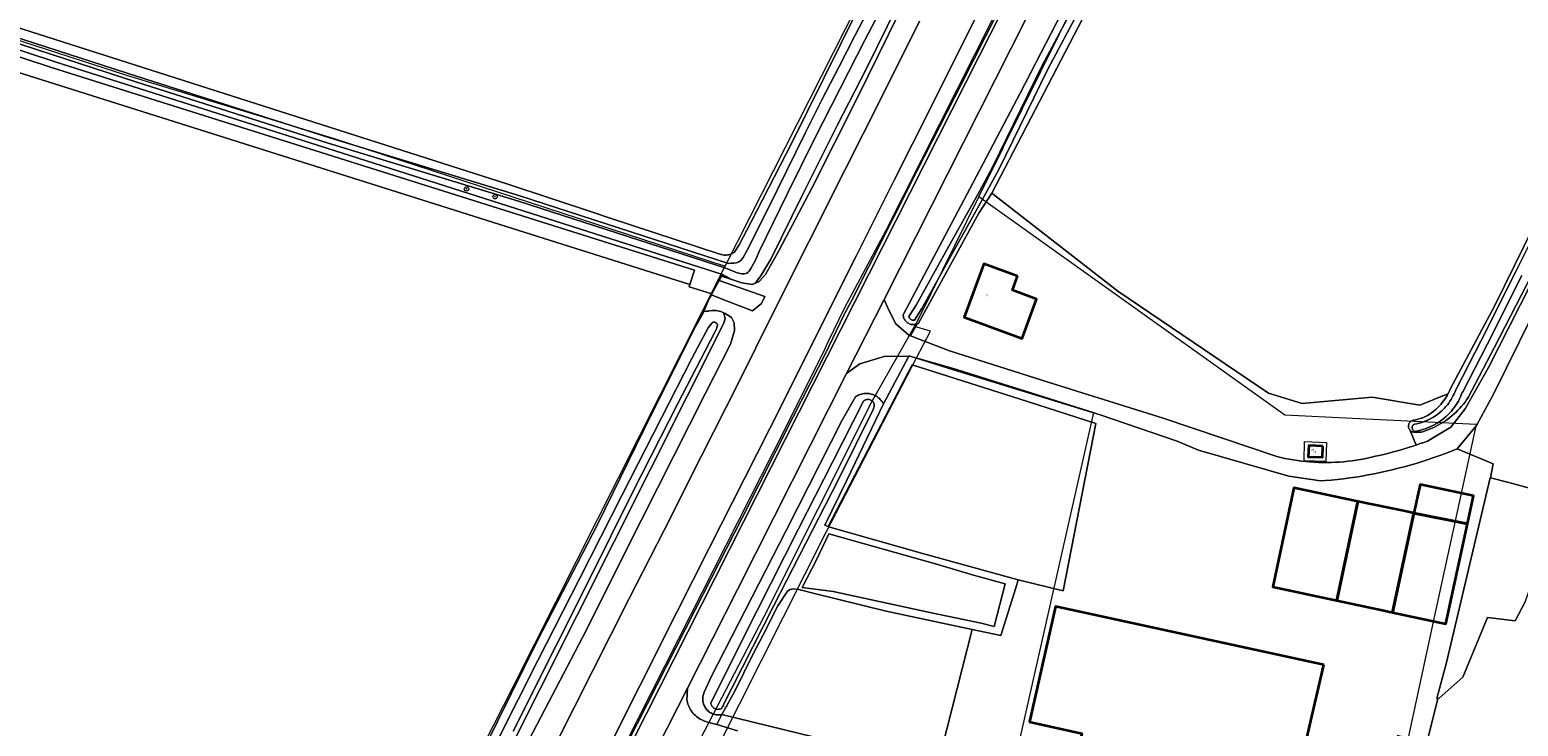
# Model space of a CAD drawing. Header units: metres. Extents: x 250001 to 257773, y 598992 to 609118.
# Tile 385 of 656: x 251707 to 251979, y 603558 to 603685. Entities that reach past the tile are written whole.
import ezdxf
from ezdxf.enums import TextEntityAlignment as Align
from ezdxf.lldxf.tags import DXFTag

# ---------------------------------------------------------------- set-up
doc = ezdxf.new("R2010")
doc.units = ezdxf.units.M
for name, color, linetype, lineweight in [('B-WE-GR-BOOM-S', 252, 'Continuous', 25), ('B-WE-GR-BOUWLAND-GV', 252, 'Continuous', 13), ('B-WE-GR-GRAS-GV', 252, 'Continuous', 13), ('B-WE-GR-GROENVOORZIENING-GV', 252, 'Continuous', 18), ('B-WE-KG-GRENS_PERCEEL-G', 150, 'KG-PERCEEL', 18), ('B-WE-KG-GRENS_PERCEEL-S', 150, 'Continuous', 25), ('B-WE-OG-BEBOUWING-GV', 1, 'Continuous', 35), ('B-WE-OG-BEBOUWING-T18', 7, 'Continuous', 18), ('B-WE-OG-BEBOUWING_LOODS-GV', 1, 'Continuous', 35), ('B-WE-OG-TERREIN_ERF-GV', 7, 'Continuous', 18), ('B-WE-OG-WATER-GV', 252, 'Continuous', 18), ('B-WE-OG-WATER_SLOOT-GV', 252, 'Continuous', 18), ('B-WE-VH-VERHARDING_GESLOTEN-GV', 252, 'Continuous', 18), ('X-XX-AL-REFERENTIE-G', 7, 'Continuous', 18)]:
    doc.layers.add(name, color=color, linetype=linetype, lineweight=lineweight)
doc.styles.add('NLCS-ISO', font='NLCS-ISO.ttf')
doc.styles.add('NLCS-ISO-ANNOTATIEF-T18', font='NLCS-ISO.ttf', dxfattribs={"height": 1.8})
doc.styles.get("Standard").update_dxf_attribs({"font": 'NLCS-ISO.ttf'})
tags = doc.linetypes.add('KG-PERCEEL', pattern='A,5.5,-2,["P",Standard,S=1.8,R=0,X=-0.5,Y=-0.9],-2,5.5,-2,[5,NLCS.SHX,S=0.75,R=0,X=0,Y=0],-2', length=19).pattern_tags.tags
tags[6] = DXFTag(74, 10)

# ---------------------------------------------------------------- blocks, each defined once
blk = doc.blocks.new('SKG-PERCEELNUMMER-SO')
at = {"style": 'NLCS-ISO', "oblique": 10, "flags": 1}
blk.add_attdef('GEMEENTECODE', text='', height=1.8, dxfattribs=at).set_placement((0, 2.6), align=Align.MIDDLE_CENTER)
at = {"style": 'NLCS-ISO', "oblique": 10}
blk.add_attdef('SECTIE', text='', height=1.8, dxfattribs=at).set_placement((-0.5, 0), align=Align.MIDDLE_RIGHT)
blk.add_attdef('PERCEELNUMMER', text='', height=1.8, dxfattribs=at).set_placement((0.5, 0), align=Align.MIDDLE_LEFT)
blk = doc.blocks.new('BS2021-132-Xref-KAD-20210617')
at = {"layer": 'B-WE-KG-GRENS_PERCEEL-G', "flags": 128}
for points in [[(251781.795, 603486.894), (251801.537, 603525.951), (251825.731, 603573.807), (251843.053, 603607.883), (251852.205, 603626.217), (251853.06, 603628.126), (251856.1, 603634.396), (251863.697, 603648.49), (251896.053, 603712.704), (251913.765, 603747.75), (251941.814, 603802.979), (251969.198, 603856.882), (251992.777, 603903.69), (251999.106, 603915.728), (252002.983, 603923.461), (252013.486, 603944.369), (252024.807, 603967.019), (252028.789, 603974.885), (252031.616, 603980.499), (252032.996, 603983.119), (252037.238, 603991.43), (252041.808, 604000.452), (252057.528, 604031.472), (252125.94, 604166.638), (252172.811, 604258.347), (252175.002, 604262.775), (252193.195, 604297.797), (252219.959, 604349.097), (252248.093, 604401.883), (252267.857, 604438.101), (252277.49, 604455.814), (252282.078, 604463.93), (252282.753, 604465.25), (252296.491, 604490.087), (252305.698, 604506.39)], [(251885.109, 603663.701), (251905.639, 603705.163), (251931.919, 603756.511), (251973.159, 603838.182), (251991.353, 603874.166), (251999.035, 603889.53), (252002.026, 603895.129), (252008.999, 603905.125), (252011.027, 603910.402), (252022.755, 603933.585), (252039.938, 603967.404), (252059.301, 604006.133), (252079.483, 604046.225), (252096.121, 604078.954), (252116.031, 604118.501), (252131.577, 604149.32), (252148.76, 604183.412), (252165.396, 604216.686), (252180.942, 604247.506)], [(251834.303, 603641.962), (251917.835, 603806.865), (251945.379, 603860.465)], [(251654.095, 603702.621), (251657.446, 603700.954), (251681.055, 603691.071), (251724.978, 603676.796), (251762.862, 603665.266), (251834.303, 603641.962)], [(251880.625, 603654.615), (251885.019, 603663.519), (251885.109, 603663.701)], [(251868.823, 603630.921), (251869.655, 603632.387), (251880.625, 603654.615)], [(251971.462, 603613.023), (251948.805, 603614.116), (251936.502, 603614.714), (251911.815, 603632.344), (251880.625, 603654.615)], [(251752.291, 603479.917), (251795.67, 603565.359), (251830.07, 603633.605), (251834.303, 603641.962)], [(251796.428, 603490.355), (251820.732, 603538.182), (251841.353, 603577.805), (251861.164, 603617.427), (251868.823, 603630.921)], [(251869.233, 603625.216), (251871.763, 603630.094), (251868.823, 603630.921)], [(251801.431, 603491.538), (251852.783, 603593.503), (251869.233, 603625.216)], [(251869.233, 603625.216), (251875.663, 603623.386), (251890.051, 603618.872), (251901.621, 603615.233)], [(251887.158, 603546.848), (251886.182, 603547.067), (251901.621, 603615.233)], [(251956.96, 603556.264), (251959.034, 603555.815), (251963.798, 603577.827), (251971.462, 603613.023)]]:
    blk.add_lwpolyline(points, dxfattribs=at)
blk.add_lwpolyline([(251943.943, 603606.269), (251939.98, 603606.406), (251940.07, 603609.895), (251944.064, 603609.758)], close=True, dxfattribs=at)
at = {"layer": 'B-WE-KG-GRENS_PERCEEL-S', "xscale": 0.2, "yscale": 0.2, "zscale": 0.2}
for p, values in [((251941.145, 603608.345), {'PERCEELNUMMER': '90', 'SECTIE': 'M'}), ((251834.235, 603561.535), {'PERCEELNUMMER': '71', 'SECTIE': 'M'})]:
    blk.add_blockref('SKG-PERCEELNUMMER-SO', p, dxfattribs=at).add_auto_attribs(values)
blk = doc.blocks.new('SGR-BOOM_01-SO')
at = {"linetype": 'ByBlock', "lineweight": 18}
h = blk.add_hatch(color=0, dxfattribs=at)
h.dxf.hatch_style = 1
edge = h.paths.add_edge_path()
edge.add_arc((0, 0), 0.25, 0, 360)
at = {"color": 0, "linetype": 'ByBlock', "lineweight": 18}
for radius in [2, 0.25]:
    blk.add_circle((0, 0), radius, dxfattribs=at)
blk = doc.blocks.new('BS2021-132-Xref-BGT-GRIJS-20210617-aangepast')
at = {"layer": 'B-WE-GR-BOUWLAND-GV', "flags": 128}
for points in [[(251702.964, 603686.17), (251794.405, 603656.994), (251810.587, 603651.643), (251812.892, 603650.849), (251833.457, 603644.095), (251833.658, 603644.038), (251833.862, 603643.996), (251834.07, 603643.971), (251834.278, 603643.961), (251834.487, 603643.967), (251834.694, 603643.989), (251834.9, 603644.027), (251835.102, 603644.081), (251835.299, 603644.15), (251835.49, 603644.234), (251835.674, 603644.332), (251835.85, 603644.444), (251836.017, 603644.569), (251836.065, 603644.609), (251836.808, 603645.858), (251838.985, 603649.914), (251846.479, 603664.45), (251858.212, 603688.223)], [(251910.584, 603708.481), (251882.962, 603655.282), (251905.98, 603637.379), (251933.481, 603618.734), (251939.641, 603616.832), (251952.389, 603617.991), (251961.12, 603616.535), (251966.263, 603618.617), (251966.3, 603618.685), (251966.476, 603619.045), (251966.638, 603619.411), (251966.707, 603619.58), (251974.821, 603634.772), (251983.768, 603652.936), (251994.104, 603673.679), (251999.313, 603684.265), (252011.272, 603707.961)], [(251983.929, 603637.537), (251974.621, 603618.659), (251971.458, 603612.867), (251967.925, 603608.588), (251974.509, 603605.818), (251974.016, 603603.269), (251977.366, 603602.431), (251986.256, 603599.997)], [(251980.435, 603580.735), (251978.53, 603577.137), (251973.45, 603577.772), (251969.005, 603566.871), (251964.666, 603563.061), (251964.391, 603562.992), (251962.415, 603554.855)], [(251715.095, 603404.763), (251726.354, 603427.206), (251736.163, 603446.851), (251747.62, 603469.151), (251755.641, 603485.333), (251759.116, 603492.408), (251762.835, 603500), (251767.145, 603508.797), (251779.041, 603532.03), (251790.42, 603554.076), (251800.007, 603573.553), (251810.977, 603594.762), (251820.852, 603614.879), (251828.817, 603630.802), (251830.326, 603633.466), (251830.411, 603633.677), (251831.318, 603635.913), (251831.752, 603636.71), (251831.839, 603636.869), (251831.645, 603636.948), (251827.692, 603638.164), (251827.831, 603638.569), (251703.544, 603677.829)]]:
    blk.add_lwpolyline(points, dxfattribs=at)
at = {"layer": 'B-WE-GR-GRAS-GV', "flags": 128}
for points in [[(251839.638, 603638.77), (251840.484, 603639.126), (251841.672, 603640.423), (251844.137, 603644.842), (251850.089, 603656.152), (251858.512, 603672.834), (251865.963, 603688.095), (251873.952, 603703.875), (251884.162, 603724.267), (251893.351, 603743.002), (251901.865, 603760.003), (251901.535, 603760.154), (251896.259, 603749.405), (251887.514, 603732.703), (251879.453, 603716.654), (251871.493, 603701.033), (251865.755, 603689.541), (251860.08, 603678.051), (251854.722, 603667.615), (251848.315, 603654.827), (251842.612, 603643.195), (251840.799, 603640.153), (251839.998, 603639.134)], [(251834.437, 603640.033), (251833.692, 603640.271), (251833.588, 603640.08), (251835.103, 603639.612)], [(251833.692, 603640.271), (251834.437, 603640.033), (251833.786, 603640.444)], [(251896.006, 603582.63), (251901.949, 603613.186), (251889.487, 603617.234), (251868.429, 603623.928), (251853.085, 603594.382), (251853.36, 603594.271), (251870.576, 603589.407), (251887.791, 603584.68)], [(251977.366, 603602.431), (251974.016, 603603.269), (251973.98, 603603.278), (251965.977, 603569.526), (251964.243, 603562.955), (251964.391, 603562.992), (251964.666, 603563.061), (251969.005, 603566.871), (251973.45, 603577.772), (251978.53, 603577.137), (251980.435, 603580.735), (251981.705, 603584.439), (251984.245, 603590.049), (251985.621, 603595.446), (251986.256, 603599.997)], [(251879.398, 603575.583), (251863.699, 603578.951), (251850.573, 603582.144), (251847.711, 603582.909), (251846.758, 603582.998), (251846.123, 603582.86), (251845.669, 603582.587), (251843.905, 603579.904), (251841.193, 603574.632), (251839.295, 603570.906), (251836.087, 603564.452), (251833.645, 603560.043), (251873.01, 603550.438)]]:
    blk.add_lwpolyline(points, close=True, dxfattribs=at)
blk.add_lwpolyline([(251797.148, 603552.918), (251808.237, 603574.111), (251819.013, 603595.617), (251830.662, 603618.747), (251835.238, 603627.702), (251835.994, 603630.167), (251835.936, 603631.571), (251835.436, 603632.587), (251834.3, 603633.312), (251833.872, 603633.453), (251833.891, 603633.441), (251834.011, 603633.319), (251834.101, 603633.128), (251834.186, 603632.816), (251834.265, 603632.383), (251834.008, 603631.522), (251746.834, 603457.825)], dxfattribs=at)
at = {"layer": 'B-WE-GR-GROENVOORZIENING-GV', "flags": 128}
for points in [[(251684.538, 603687.132), (251697.663, 603682.676), (251711.29, 603678.242), (251828.671, 603641.229), (251827.831, 603638.569), (251827.692, 603638.164), (251831.645, 603636.948), (251831.839, 603636.869), (251833.165, 603639.305), (251833.588, 603640.08), (251833.692, 603640.271), (251833.786, 603640.444), (251814.734, 603646.493), (251755.848, 603665.306), (251711.939, 603679.247), (251684.55, 603688.289)], [(251728.782, 603380.229), (251744.21, 603410.693), (251760.319, 603442.638), (251774.072, 603469.735), (251789.393, 603500), (251880.709, 603680.383), (251962.726, 603841.85)], [(251886.21, 603692.596), (251877.42, 603675.225), (251869.341, 603659.396), (251860.5, 603641.847), (251857.273, 603635.464), (251856.112, 603633.347), (251856.004, 603633.122), (251853.193, 603627.272), (251852.755, 603626.364), (251846.606, 603614.28), (251837.369, 603595.977), (251828.776, 603579.175), (251820.03, 603561.94), (251810.907, 603544.017), (251801.445, 603525.271), (251793.067, 603508.92), (251788.516, 603500), (251783.518, 603490.205), (251775.703, 603474.65), (251765.411, 603454.374), (251754.082, 603432.069), (251742.674, 603409.55), (251732.874, 603390.037)], [(251898.092, 603704.677), (251863.294, 603635.863), (251864.082, 603634.039), (251865.457, 603631.398), (251867.826, 603629.348), (251868.126, 603629.232), (251869.315, 603631.378), (251869.233, 603631.348), (251869.066, 603631.302), (251868.895, 603631.273), (251868.723, 603631.259), (251868.549, 603631.261), (251868.377, 603631.279), (251868.207, 603631.313), (251868.041, 603631.362), (251867.88, 603631.427), (251867.726, 603631.506), (251867.58, 603631.599), (251867.442, 603631.705), (251867.316, 603631.823), (251867.2, 603631.953), (251867.097, 603632.092), (251867.008, 603632.24), (251866.932, 603632.396), (251866.871, 603632.559), (251866.825, 603632.726), (251866.795, 603632.897), (251866.781, 603633.07), (251878.961, 603656.084), (251888.172, 603673.547), (251895.7, 603688.112)], [(251983.692, 603644.475), (251974.701, 603627.036), (251969.946, 603617.935), (251969.667, 603617.526), (251969.375, 603617.126), (251969.071, 603616.735), (251968.753, 603616.355), (251968.424, 603615.984), (251968.083, 603615.625), (251967.73, 603615.277), (251967.366, 603614.941), (251966.992, 603614.616), (251966.608, 603614.304), (251966.213, 603614.004), (251965.809, 603613.717), (251965.396, 603613.444), (251964.974, 603613.183), (251964.545, 603612.937), (251964.107, 603612.705), (251963.662, 603612.486), (251963.21, 603612.283), (251962.753, 603612.094), (251962.289, 603611.919), (251961.819, 603611.76), (251961.411, 603611.635), (251960.23, 603611.606), (251960.097, 603611.605), (251959.965, 603611.621), (251959.835, 603611.652), (251959.71, 603611.699), (251959.592, 603611.76), (251959.481, 603611.835), (251959.386, 603611.929), (251960.429, 603609.258), (251961.026, 603609.46), (251962.007, 603609.809), (251962.525, 603610), (251966.785, 603612.532), (251969.409, 603615.909), (251973.684, 603623.432), (251981.414, 603638.631)], [(251724.363, 603398.807), (251730.726, 603411.524), (251737.147, 603424.226), (251743.617, 603437.067), (251750.223, 603449.99), (251756.772, 603462.909), (251763.41, 603475.871), (251770.16, 603489.18), (251776.751, 603502.255), (251783.452, 603515.429), (251790.051, 603528.487), (251796.704, 603541.546), (251803.472, 603554.96), (251810.027, 603567.955), (251816.752, 603581.245), (251823.118, 603593.731), (251829.873, 603607.193), (251836.686, 603620.653), (251843.018, 603633.403), (251849.537, 603646.409), (251856.207, 603659.585), (251862.817, 603672.728), (251869.789, 603686.656)], [(251865.963, 603688.095), (251858.512, 603672.834), (251850.089, 603656.152), (251844.137, 603644.842), (251841.672, 603640.423), (251840.484, 603639.126), (251839.638, 603638.77), (251839.232, 603638.599), (251837.347, 603638.919), (251835.103, 603639.612), (251833.588, 603640.08), (251833.165, 603639.305), (251841.499, 603636.41), (251840.93, 603635.093), (251839.29, 603633.779), (251833.749, 603635.906), (251831.752, 603636.71), (251831.318, 603635.913), (251830.411, 603633.677), (251830.846, 603633.697), (251831.211, 603633.739), (251831.43, 603633.773), (251831.859, 603633.846), (251832.239, 603633.861), (251832.659, 603633.818), (251833.21, 603633.714), (251833.49, 603633.638), (251833.718, 603633.548), (251833.872, 603633.453), (251834.3, 603633.312), (251835.436, 603632.587), (251835.936, 603631.571), (251835.994, 603630.167), (251835.238, 603627.702), (251830.662, 603618.747), (251819.013, 603595.617), (251808.237, 603574.111), (251797.148, 603552.918)], [(251732.874, 603390.037), (251742.674, 603409.55), (251754.082, 603432.069), (251765.411, 603454.374), (251775.703, 603474.65), (251783.518, 603490.205), (251788.516, 603500), (251793.067, 603508.92), (251801.445, 603525.271), (251810.907, 603544.017), (251820.03, 603561.94), (251828.776, 603579.175), (251837.369, 603595.977), (251846.606, 603614.28), (251852.755, 603626.364), (251853.193, 603627.272), (251856.004, 603633.122), (251856.112, 603633.347), (251857.273, 603635.464), (251860.5, 603641.847), (251869.341, 603659.396), (251877.42, 603675.225), (251886.21, 603692.596)], [(251885.024, 603697.336), (251878.519, 603684.357), (251871.809, 603670.935), (251865.148, 603657.654), (251858.262, 603643.887), (251851.59, 603630.561), (251844.724, 603616.864), (251837.815, 603603.165), (251831.279, 603590.293), (251825.511, 603578.839), (251818.679, 603565.288), (251812.098, 603552.206), (251805.271, 603538.796), (251798.276, 603525.011), (251791.108, 603510.859), (251784.386, 603497.632), (251777.519, 603484.154), (251770.692, 603470.826), (251764.076, 603457.681), (251757.214, 603444.149), (251750.568, 603431.056), (251743.892, 603417.81), (251736.966, 603404.101)]]:
    blk.add_lwpolyline(points, dxfattribs=at)
blk.add_lwpolyline([(251863.174, 603616.808), (251867.787, 603625.479), (251863.282, 603625.457), (251858.885, 603624.126), (251856.455, 603622.34), (251836.515, 603582.908), (251827.396, 603564.898), (251827.335, 603563.747), (251827.297, 603562.74), (251827.34, 603562.496), (251827.404, 603562.222), (251827.483, 603561.953), (251827.578, 603561.689), (251827.687, 603561.43), (251827.811, 603561.178), (251827.949, 603560.934), (251828.1, 603560.697), (251828.266, 603560.47), (251828.443, 603560.253), (251828.633, 603560.046), (251828.834, 603559.85), (251829.046, 603559.666), (251829.268, 603559.494), (251829.5, 603559.336), (251829.74, 603559.19), (251829.988, 603559.059), (251830.243, 603558.942), (251830.505, 603558.84), (251830.771, 603558.753), (251831.043, 603558.681), (251831.318, 603558.624), (251832.733, 603558.205), (251833.645, 603560.043), (251833.438, 603560.006), (251833.228, 603559.985), (251833.018, 603559.98), (251832.807, 603559.991), (251832.598, 603560.018), (251832.391, 603560.06), (251831.989, 603560.192), (251831.796, 603560.28), (251831.61, 603560.382), (251831.432, 603560.498), (251831.262, 603560.628), (251831.102, 603560.769), (251830.953, 603560.923), (251830.816, 603561.087), (251830.691, 603561.261), (251830.578, 603561.444), (251830.479, 603561.635), (251830.395, 603561.833), (251830.324, 603562.037), (251830.269, 603562.245), (251830.229, 603562.457), (251830.204, 603562.671), (251830.195, 603562.886), (251830.202, 603563.102), (251830.224, 603563.316), (251830.262, 603563.527), (251830.315, 603563.736), (251830.383, 603563.939), (251830.458, 603564.122), (251831.727, 603566.932), (251845.421, 603593.656), (251855.634, 603613.835), (251858.087, 603618.068), (251858.284, 603618.195), (251858.49, 603618.309), (251858.703, 603618.409), (251858.922, 603618.494), (251859.147, 603618.565), (251859.376, 603618.619), (251859.608, 603618.658), (251859.842, 603618.682), (251860.078, 603618.689), (251860.314, 603618.68), (251860.548, 603618.656), (251860.781, 603618.616), (251861.01, 603618.56), (251861.235, 603618.489), (251861.455, 603618.402), (251861.669, 603618.302), (251861.875, 603618.187), (251862.073, 603618.058), (251862.262, 603617.916), (251862.442, 603617.762), (251862.61, 603617.596), (251862.767, 603617.42), (251862.912, 603617.233), (251863.043, 603617.036), (251863.161, 603616.832)], close=True, dxfattribs=at)
at = {"layer": 'B-WE-OG-BEBOUWING-GV', "flags": 128}
for points in [[(251887.661, 603640.104), (251881.525, 603642.37), (251877.92, 603632.61), (251888.48, 603628.71), (251891.139, 603635.91), (251886.716, 603637.544)], [(251943.44, 603609.065), (251940.83, 603609.155), (251940.76, 603607.14), (251943.37, 603607.05)], [(251949.8, 603598.96), (251938.13, 603601.43), (251934.27, 603583.38), (251945.94, 603580.907)], [(251960.041, 603596.844), (251958.423, 603597.192), (251949.8, 603598.96), (251945.94, 603580.907), (251945.974, 603580.9), (251954.522, 603579.061), (251956.139, 603578.713)], [(251969.828, 603594.854), (251960.041, 603596.844), (251956.139, 603578.713), (251965.88, 603576.617)], [(251943.59, 603569.12), (251894.62, 603579.79), (251889.854, 603558.748), (251899.405, 603556.584), (251896.71, 603544.686), (251915.939, 603540.33), (251913.49, 603529.518), (251920.908, 603527.838), (251919.689, 603522.456), (251917.721, 603522.902), (251916.073, 603515.629), (251929.484, 603512.439), (251931.179, 603519.762), (251930.338, 603519.956), (251932.143, 603527.758), (251933.926, 603527.345), (251935.108, 603528.107), (251936.358, 603533.508), (251935.4, 603533.73)]]:
    blk.add_lwpolyline(points, close=True, dxfattribs=at)
at = {"layer": 'B-WE-OG-BEBOUWING_LOODS-GV', "flags": 128}
blk.add_lwpolyline([(251960.041, 603596.844), (251969.828, 603594.854), (251970.943, 603600.002), (251961.161, 603602.049)], close=True, dxfattribs=at)
at = {"layer": 'B-WE-OG-TERREIN_ERF-GV', "flags": 128}
for points in [[(251905.98, 603637.379), (251882.962, 603655.282), (251880.578, 603651.628), (251869.59, 603631.505), (251869.552, 603631.484), (251869.396, 603631.408), (251869.315, 603631.378), (251868.126, 603629.232), (251875.24, 603626.488), (251893.449, 603620.678), (251914.227, 603614.15), (251934.99, 603607.157), (251935.739, 603606.98), (251936.492, 603606.819), (251937.249, 603606.674), (251938.008, 603606.544), (251938.769, 603606.43), (251939.533, 603606.332), (251940.299, 603606.25), (251941.066, 603606.184), (251941.834, 603606.133), (251942.603, 603606.099), (251943.373, 603606.081), (251944.143, 603606.078), (251944.913, 603606.092), (251945.683, 603606.122), (251946.451, 603606.167), (251947.219, 603606.229), (251947.985, 603606.306), (251948.749, 603606.4), (251949.512, 603606.509), (251950.271, 603606.634), (251951.028, 603606.775), (251951.782, 603606.931), (251952.533, 603607.104), (251953.004, 603607.22), (251954.021, 603607.446), (251955.034, 603607.687), (251956.044, 603607.944), (251957.049, 603608.217), (251958.05, 603608.505), (251959.047, 603608.808), (251960.039, 603609.126), (251960.429, 603609.258), (251959.386, 603611.929), (251959.291, 603612.022), (251959.215, 603612.131), (251959.151, 603612.249), (251959.103, 603612.373), (251959.069, 603612.502), (251959.051, 603612.634), (251959.049, 603612.767), (251959.064, 603612.9), (251959.093, 603613.03), (251959.139, 603613.155), (251959.198, 603613.275), (251959.272, 603613.386), (251959.359, 603613.487), (251959.457, 603613.578), (251959.565, 603613.656), (251959.681, 603613.72), (251959.805, 603613.771), (251959.934, 603613.806), (251960.066, 603613.825), (251960.129, 603613.829), (251961.799, 603614.279), (251962.155, 603614.462), (251962.503, 603614.66), (251962.843, 603614.871), (251963.497, 603615.333), (251963.81, 603615.583), (251964.112, 603615.845), (251964.404, 603616.12), (251964.535, 603616.253), (251964.685, 603616.405), (251964.953, 603616.702), (251965.21, 603617.009), (251965.455, 603617.326), (251965.686, 603617.653), (251965.904, 603617.989), (251966.109, 603618.333), (251966.263, 603618.617), (251961.12, 603616.535), (251952.389, 603617.991), (251939.641, 603616.832), (251933.481, 603618.734)], [(251877.92, 603632.61), (251881.525, 603642.37), (251887.661, 603640.104), (251886.716, 603637.544), (251891.139, 603635.91), (251888.48, 603628.71)], [(251940.76, 603607.14), (251940.83, 603609.155), (251943.44, 603609.065), (251943.37, 603607.05)], [(251956.139, 603578.713), (251954.522, 603579.061), (251945.974, 603580.9), (251945.94, 603580.907), (251934.27, 603583.38), (251938.13, 603601.43), (251949.8, 603598.96), (251958.423, 603597.192), (251960.041, 603596.844), (251961.161, 603602.049), (251970.943, 603600.002), (251969.828, 603594.854), (251965.88, 603576.617)], [(251896.71, 603544.686), (251899.405, 603556.584), (251889.854, 603558.748), (251894.62, 603579.79), (251943.59, 603569.12), (251935.4, 603533.73), (251936.358, 603533.508), (251935.108, 603528.107), (251933.926, 603527.345), (251932.143, 603527.758), (251930.338, 603519.956), (251931.179, 603519.762), (251929.484, 603512.439), (251916.073, 603515.629), (251917.721, 603522.902), (251919.689, 603522.456), (251920.908, 603527.838), (251913.49, 603529.518), (251915.939, 603540.33)]]:
    blk.add_lwpolyline(points, close=True, dxfattribs=at)
blk.add_lwpolyline([(251962.415, 603554.855), (251964.391, 603562.992), (251964.243, 603562.955), (251965.977, 603569.526), (251973.98, 603603.278), (251974.016, 603603.269), (251974.509, 603605.818), (251967.925, 603608.588), (251966.876, 603608.163), (251965.821, 603607.752), (251964.761, 603607.357), (251963.694, 603606.977), (251962.623, 603606.612), (251961.547, 603606.262), (251960.465, 603605.927), (251959.379, 603605.608), (251958.289, 603605.304), (251957.194, 603605.015), (251956.096, 603604.742), (251954.994, 603604.485), (251953.888, 603604.243), (251952.779, 603604.017), (251951.666, 603603.806), (251950.551, 603603.611), (251949.434, 603603.432), (251948.314, 603603.269), (251947.191, 603603.122), (251946.067, 603602.99), (251944.941, 603602.875), (251943.813, 603602.775), (251942.981, 603602.713), (251937.185, 603603.573), (251920.679, 603608.32), (251916.809, 603610.005), (251902.732, 603614.785), (251874.996, 603623.294), (251868.086, 603625.48), (251867.787, 603625.479), (251863.174, 603616.808), (251856.567, 603602.998), (251852.455, 603594.636), (251853.085, 603594.382), (251868.429, 603623.928), (251889.487, 603617.234), (251901.949, 603613.186), (251896.006, 603582.63), (251887.791, 603584.68), (251887.323, 603583.164), (251884.637, 603574.459), (251879.398, 603575.583), (251873.01, 603550.438), (251833.645, 603560.043), (251832.733, 603558.205), (251836.528, 603557.081)], dxfattribs=at)
at = {"layer": 'B-WE-OG-WATER-GV', "flags": 128}
for points in [[(251862.028, 603691.87), (251857.993, 603684.097), (251855.1, 603678.389), (251851.883, 603672.182), (251848.939, 603666.325), (251843.822, 603655.942), (251838.599, 603645.415), (251837.547, 603643.492), (251837.115, 603642.951), (251836.793, 603642.716), (251836.329, 603642.572), (251835.85, 603642.503), (251835.313, 603642.463), (251834.876, 603642.444), (251796.814, 603654.753), (251762.095, 603665.352), (251726.976, 603676.549), (251695.677, 603686.703)], [(251695.35, 603685.758), (251726.67, 603675.598), (251761.797, 603664.397), (251796.514, 603653.799), (251834.389, 603641.551), (251836.484, 603640.71), (251837.315, 603640.535), (251837.791, 603640.532), (251838.209, 603640.667), (251838.456, 603640.814), (251838.661, 603641.03), (251838.938, 603641.481), (251839.789, 603643.056), (251840.513, 603644.6), (251845.615, 603655.055), (251850.73, 603665.434), (251853.665, 603671.273), (251856.88, 603677.477), (251859.772, 603683.184), (251863.81, 603690.962)], [(251986.515, 603656.638), (251978.6, 603640.815), (251972.238, 603628.211), (251967.821, 603619.607), (251967.687, 603619.374), (251967.545, 603619.005), (251967.387, 603618.642), (251967.216, 603618.286), (251967.03, 603617.937), (251966.83, 603617.596), (251966.617, 603617.263), (251966.391, 603616.939), (251966.151, 603616.624), (251965.899, 603616.32), (251965.635, 603616.026), (251965.359, 603615.742), (251965.071, 603615.471), (251964.774, 603615.211), (251964.465, 603614.963), (251964.148, 603614.728), (251963.82, 603614.506), (251963.484, 603614.297), (251963.14, 603614.102), (251962.789, 603613.922), (251962.43, 603613.755), (251962.065, 603613.604), (251961.694, 603613.467), (251961.318, 603613.345), (251960.937, 603613.238), (251960.552, 603613.148), (251960.164, 603613.072), (251960.005, 603613.046), (251959.975, 603613.02), (251959.899, 603612.941), (251959.836, 603612.851), (251959.787, 603612.754), (251959.752, 603612.65), (251959.733, 603612.542), (251959.73, 603612.433), (251959.742, 603612.324), (251959.771, 603612.218), (251959.814, 603612.118), (251959.872, 603612.025), (251959.943, 603611.941), (251960.025, 603611.869), (251960.116, 603611.809), (251960.216, 603611.763), (251960.393, 603611.793), (251960.825, 603611.876), (251961.261, 603611.979), (251961.693, 603612.1), (251962.119, 603612.238), (251962.539, 603612.393), (251962.953, 603612.565), (251963.359, 603612.753), (251963.758, 603612.958), (251964.148, 603613.179), (251964.528, 603613.415), (251964.899, 603613.667), (251965.259, 603613.933), (251965.609, 603614.214), (251965.946, 603614.508), (251966.271, 603614.816), (251966.584, 603615.137), (251966.883, 603615.471), (251967.169, 603615.816), (251967.441, 603616.172), (251967.697, 603616.539), (251967.939, 603616.916), (251968.166, 603617.303), (251968.376, 603617.699), (251968.57, 603618.102), (251968.672, 603618.409), (251968.812, 603618.724), (251968.963, 603618.984), (251973.397, 603627.621), (251979.761, 603640.232)]]:
    blk.add_lwpolyline(points, dxfattribs=at)
blk.add_lwpolyline([(251861.403, 603590.748), (251853.181, 603593.045), (251850.968, 603588.319), (251848.346, 603583.274), (251853.977, 603582.515), (251871.644, 603578.696), (251881.046, 603576.72), (251883.407, 603576.135), (251885.433, 603583.903), (251879.618, 603585.524), (251872.668, 603587.596)], close=True, dxfattribs=at)
at = {"layer": 'B-WE-OG-WATER_SLOOT-GV', "flags": 128}
for points in [[(251863.81, 603690.962), (251859.772, 603683.184), (251856.88, 603677.477), (251853.665, 603671.273), (251850.73, 603665.434), (251845.615, 603655.055), (251840.513, 603644.6), (251839.789, 603643.056), (251838.938, 603641.481), (251838.661, 603641.03), (251838.456, 603640.814), (251838.209, 603640.667), (251837.791, 603640.532), (251837.315, 603640.535), (251836.484, 603640.71), (251834.389, 603641.551), (251796.514, 603653.799), (251761.797, 603664.397), (251726.67, 603675.598), (251695.35, 603685.758)], [(251695.677, 603686.703), (251726.976, 603676.549), (251762.095, 603665.352), (251796.814, 603654.753), (251834.876, 603642.444), (251835.313, 603642.463), (251835.85, 603642.503), (251836.329, 603642.572), (251836.793, 603642.716), (251837.115, 603642.951), (251837.547, 603643.492), (251838.599, 603645.415), (251843.822, 603655.942), (251848.939, 603666.325), (251851.883, 603672.182), (251855.1, 603678.389), (251857.993, 603684.097), (251862.028, 603691.87)], [(251858.212, 603688.223), (251846.479, 603664.45), (251838.985, 603649.914), (251836.808, 603645.858), (251836.065, 603644.609), (251836.017, 603644.569), (251835.85, 603644.444), (251835.674, 603644.332), (251835.49, 603644.234), (251835.299, 603644.15), (251835.102, 603644.081), (251834.9, 603644.027), (251834.694, 603643.989), (251834.487, 603643.967), (251834.278, 603643.961), (251834.07, 603643.971), (251833.862, 603643.996), (251833.658, 603644.038), (251833.457, 603644.095), (251812.892, 603650.849), (251810.587, 603651.643), (251794.405, 603656.994), (251702.964, 603686.17)], [(251684.55, 603688.289), (251711.939, 603679.247), (251755.848, 603665.306), (251814.734, 603646.493), (251833.786, 603640.444), (251834.437, 603640.033), (251835.103, 603639.612), (251837.347, 603638.919), (251839.232, 603638.599), (251839.638, 603638.77), (251839.998, 603639.134), (251840.799, 603640.153), (251842.612, 603643.195), (251848.315, 603654.827), (251854.722, 603667.615), (251860.08, 603678.051), (251865.755, 603689.541)], [(251895.7, 603688.112), (251888.172, 603673.547), (251878.961, 603656.084), (251866.781, 603633.07), (251866.795, 603632.897), (251866.825, 603632.726), (251866.871, 603632.559), (251866.932, 603632.396), (251867.008, 603632.24), (251867.097, 603632.092), (251867.2, 603631.953), (251867.316, 603631.823), (251867.442, 603631.705), (251867.58, 603631.599), (251867.726, 603631.506), (251867.88, 603631.427), (251868.041, 603631.362), (251868.207, 603631.313), (251868.377, 603631.279), (251868.549, 603631.261), (251868.723, 603631.259), (251868.895, 603631.273), (251869.066, 603631.302), (251869.233, 603631.348), (251869.315, 603631.378), (251869.396, 603631.408), (251869.552, 603631.484), (251869.59, 603631.505), (251880.578, 603651.628), (251882.962, 603655.282), (251910.584, 603708.481)], [(251899.636, 603690.012), (251893.174, 603677.91), (251884.227, 603659.589), (251881.824, 603655.139), (251875.837, 603644.447), (251870.174, 603634.195), (251868.845, 603632.089), (251868.734, 603632.065), (251868.622, 603632.058), (251868.509, 603632.066), (251868.398, 603632.09), (251868.193, 603632.183), (251868.102, 603632.25), (251867.952, 603632.419), (251867.896, 603632.517), (251867.855, 603632.622), (251867.83, 603632.729), (251869.14, 603634.806), (251874.789, 603645.03), (251880.773, 603655.718), (251883.16, 603660.138), (251892.105, 603678.456), (251898.569, 603690.563)], [(251898.569, 603690.563), (251892.105, 603678.456), (251883.16, 603660.138), (251880.773, 603655.718), (251874.789, 603645.03), (251869.14, 603634.806), (251867.83, 603632.729), (251867.855, 603632.622), (251867.896, 603632.517), (251867.952, 603632.419), (251868.102, 603632.25), (251868.193, 603632.183), (251868.398, 603632.09), (251868.509, 603632.066), (251868.622, 603632.058), (251868.734, 603632.065), (251868.845, 603632.089), (251870.174, 603634.195), (251875.837, 603644.447), (251881.824, 603655.139), (251884.227, 603659.589), (251893.174, 603677.91), (251899.636, 603690.012)], [(251983.768, 603652.936), (251974.821, 603634.772), (251966.707, 603619.58), (251966.638, 603619.411), (251966.476, 603619.045), (251966.3, 603618.685), (251966.263, 603618.617), (251966.109, 603618.333), (251965.904, 603617.989), (251965.686, 603617.653), (251965.455, 603617.326), (251965.21, 603617.009), (251964.953, 603616.702), (251964.685, 603616.405), (251964.535, 603616.253), (251964.404, 603616.12), (251964.112, 603615.845), (251963.81, 603615.583), (251963.497, 603615.333), (251962.843, 603614.871), (251962.503, 603614.66), (251962.155, 603614.462), (251961.799, 603614.279), (251960.129, 603613.829), (251960.066, 603613.825), (251959.934, 603613.806), (251959.805, 603613.771), (251959.681, 603613.72), (251959.565, 603613.656), (251959.457, 603613.578), (251959.359, 603613.487), (251959.272, 603613.386), (251959.198, 603613.275), (251959.139, 603613.155), (251959.093, 603613.03), (251959.064, 603612.9), (251959.049, 603612.767), (251959.051, 603612.634), (251959.069, 603612.502), (251959.103, 603612.373), (251959.151, 603612.249), (251959.215, 603612.131), (251959.291, 603612.022), (251959.386, 603611.929), (251959.481, 603611.835), (251959.592, 603611.76), (251959.71, 603611.699), (251959.835, 603611.652), (251959.965, 603611.621), (251960.097, 603611.605), (251960.23, 603611.606), (251961.411, 603611.635), (251961.819, 603611.76), (251962.289, 603611.919), (251962.753, 603612.094), (251963.21, 603612.283), (251963.662, 603612.486), (251964.107, 603612.705), (251964.545, 603612.937), (251964.974, 603613.183), (251965.396, 603613.444), (251965.809, 603613.717), (251966.213, 603614.004), (251966.608, 603614.304), (251966.992, 603614.616), (251967.366, 603614.941), (251967.73, 603615.277), (251968.083, 603615.625), (251968.424, 603615.984), (251968.753, 603616.355), (251969.071, 603616.735), (251969.375, 603617.126), (251969.667, 603617.526), (251969.946, 603617.935), (251974.701, 603627.036), (251983.692, 603644.475)], [(251979.761, 603640.232), (251973.397, 603627.621), (251968.963, 603618.984), (251968.812, 603618.724), (251968.672, 603618.409), (251968.57, 603618.102), (251968.376, 603617.699), (251968.166, 603617.303), (251967.939, 603616.916), (251967.697, 603616.539), (251967.441, 603616.172), (251967.169, 603615.816), (251966.883, 603615.471), (251966.584, 603615.137), (251966.271, 603614.816), (251965.946, 603614.508), (251965.609, 603614.214), (251965.259, 603613.933), (251964.899, 603613.667), (251964.528, 603613.415), (251964.148, 603613.179), (251963.758, 603612.958), (251963.359, 603612.753), (251962.953, 603612.565), (251962.539, 603612.393), (251962.119, 603612.238), (251961.693, 603612.1), (251961.261, 603611.979), (251960.825, 603611.876), (251960.393, 603611.793), (251960.216, 603611.763), (251960.116, 603611.809), (251960.025, 603611.869), (251959.943, 603611.941), (251959.872, 603612.025), (251959.814, 603612.118), (251959.771, 603612.218), (251959.742, 603612.324), (251959.73, 603612.433), (251959.733, 603612.542), (251959.752, 603612.65), (251959.787, 603612.754), (251959.836, 603612.851), (251959.899, 603612.941), (251959.975, 603613.02), (251960.005, 603613.046), (251960.164, 603613.072), (251960.552, 603613.148), (251960.937, 603613.238), (251961.318, 603613.345), (251961.694, 603613.467), (251962.065, 603613.604), (251962.43, 603613.755), (251962.789, 603613.922), (251963.14, 603614.102), (251963.484, 603614.297), (251963.82, 603614.506), (251964.148, 603614.728), (251964.465, 603614.963), (251964.774, 603615.211), (251965.071, 603615.471), (251965.359, 603615.742), (251965.635, 603616.026), (251965.899, 603616.32), (251966.151, 603616.624), (251966.391, 603616.939), (251966.617, 603617.263), (251966.83, 603617.596), (251967.03, 603617.937), (251967.216, 603618.286), (251967.387, 603618.642), (251967.545, 603619.005), (251967.687, 603619.374), (251967.821, 603619.607), (251972.238, 603628.211), (251978.6, 603640.815), (251986.515, 603656.638)], [(251746.834, 603457.825), (251834.008, 603631.522), (251834.265, 603632.383), (251834.186, 603632.816), (251834.101, 603633.128), (251834.011, 603633.319), (251833.891, 603633.441), (251833.872, 603633.453), (251833.718, 603633.548), (251833.49, 603633.638), (251833.21, 603633.714), (251832.659, 603633.818), (251832.239, 603633.861), (251831.859, 603633.846), (251831.43, 603633.773), (251831.211, 603633.739), (251830.846, 603633.697), (251830.411, 603633.677), (251830.326, 603633.466), (251828.817, 603630.802), (251820.852, 603614.879), (251810.977, 603594.762), (251800.007, 603573.553), (251790.42, 603554.076)], [(251792.864, 603555.677), (251800.056, 603569.891), (251807.713, 603584.975), (251815.393, 603600.056), (251822.652, 603614.265), (251828.196, 603625.051), (251829.84, 603628.205), (251830.731, 603629.865), (251831.203, 603630.668), (251831.589, 603631.246), (251831.888, 603631.6), (251832.005, 603631.694), (251832.101, 603631.731), (251832.269, 603631.729), (251832.436, 603631.688), (251832.601, 603631.608), (251832.763, 603631.488), (251832.828, 603631.401), (251832.861, 603631.282), (251832.862, 603631.131), (251832.832, 603630.947), (251832.674, 603630.48), (251832.389, 603629.883), (251825.599, 603616.736), (251822.431, 603610.554), (251819.023, 603603.831), (251815.374, 603596.567), (251811.485, 603588.762), (251803.501, 603572.757), (251795.589, 603557.041)], [(251795.589, 603557.041), (251803.501, 603572.757), (251811.485, 603588.762), (251815.374, 603596.567), (251819.023, 603603.831), (251822.431, 603610.554), (251825.599, 603616.736), (251832.389, 603629.883), (251832.674, 603630.48), (251832.832, 603630.947), (251832.862, 603631.131), (251832.861, 603631.282), (251832.828, 603631.401), (251832.763, 603631.488), (251832.601, 603631.608), (251832.436, 603631.688), (251832.269, 603631.729), (251832.101, 603631.731), (251832.005, 603631.694), (251831.888, 603631.6), (251831.589, 603631.246), (251831.203, 603630.668), (251830.731, 603629.865), (251829.84, 603628.205), (251828.196, 603625.051), (251822.652, 603614.265), (251815.393, 603600.056), (251807.713, 603584.975), (251800.056, 603569.891), (251792.864, 603555.677)]]:
    blk.add_lwpolyline(points, dxfattribs=at)
for points in [[(251860.314, 603618.68), (251860.078, 603618.689), (251859.842, 603618.682), (251859.608, 603618.658), (251859.376, 603618.619), (251859.147, 603618.565), (251858.922, 603618.494), (251858.703, 603618.409), (251858.49, 603618.309), (251858.284, 603618.195), (251858.087, 603618.068), (251855.634, 603613.835), (251845.421, 603593.656), (251831.727, 603566.932), (251830.458, 603564.122), (251830.383, 603563.939), (251830.315, 603563.736), (251830.262, 603563.527), (251830.224, 603563.316), (251830.202, 603563.102), (251830.195, 603562.886), (251830.204, 603562.671), (251830.229, 603562.457), (251830.269, 603562.245), (251830.324, 603562.037), (251830.395, 603561.833), (251830.479, 603561.635), (251830.578, 603561.444), (251830.691, 603561.261), (251830.816, 603561.087), (251830.953, 603560.923), (251831.102, 603560.769), (251831.262, 603560.628), (251831.432, 603560.498), (251831.61, 603560.382), (251831.796, 603560.28), (251831.989, 603560.192), (251832.391, 603560.06), (251832.598, 603560.018), (251832.807, 603559.991), (251833.018, 603559.98), (251833.228, 603559.985), (251833.438, 603560.006), (251833.645, 603560.043), (251836.087, 603564.452), (251839.295, 603570.906), (251841.193, 603574.632), (251843.905, 603579.904), (251845.669, 603582.587), (251846.123, 603582.86), (251846.758, 603582.998), (251847.711, 603582.909), (251850.573, 603582.144), (251863.699, 603578.951), (251879.398, 603575.583), (251884.637, 603574.459), (251887.323, 603583.164), (251887.791, 603584.68), (251870.576, 603589.407), (251853.36, 603594.271), (251853.085, 603594.382), (251852.455, 603594.636), (251856.567, 603602.998), (251863.174, 603616.808), (251863.161, 603616.832), (251863.043, 603617.036), (251862.912, 603617.233), (251862.767, 603617.42), (251862.61, 603617.596), (251862.442, 603617.762), (251862.262, 603617.916), (251862.073, 603618.058), (251861.875, 603618.187), (251861.669, 603618.302), (251861.455, 603618.402), (251861.235, 603618.489), (251861.01, 603618.56), (251860.781, 603618.616), (251860.548, 603618.656)], [(251860.237, 603617.61), (251860.372, 603617.617), (251860.507, 603617.607), (251860.64, 603617.582), (251860.769, 603617.541), (251860.892, 603617.486), (251861.007, 603617.416), (251861.114, 603617.333), (251861.21, 603617.238), (251861.294, 603617.133), (251861.365, 603617.018), (251861.423, 603616.895), (251861.465, 603616.767), (251861.492, 603616.635), (251861.503, 603616.5), (251861.497, 603616.365), (251861.477, 603616.231), (251861.44, 603616.101), (251861.388, 603615.977), (251861.346, 603615.897), (251854.962, 603602.987), (251843.076, 603579.854), (251833.63, 603561.175), (251833.5, 603561.11), (251833.363, 603561.06), (251833.221, 603561.024), (251833.076, 603561.005), (251832.93, 603561.001), (251832.784, 603561.013), (251832.64, 603561.042), (251832.501, 603561.085), (251832.367, 603561.144), (251832.24, 603561.217), (251832.122, 603561.303), (251832.014, 603561.402), (251831.918, 603561.512), (251831.834, 603561.632), (251831.764, 603561.76), (251831.708, 603561.895), (251831.667, 603562.035), (251831.643, 603562.172), (251840.139, 603579.079), (251847.641, 603593.985), (251853.878, 603606.12), (251859.527, 603617.255), (251859.625, 603617.348), (251859.733, 603617.429), (251859.85, 603617.496), (251859.974, 603617.549), (251860.104, 603617.587)], [(251854.962, 603602.987), (251861.346, 603615.897), (251861.388, 603615.977), (251861.44, 603616.101), (251861.477, 603616.231), (251861.497, 603616.365), (251861.503, 603616.5), (251861.492, 603616.635), (251861.465, 603616.767), (251861.423, 603616.895), (251861.365, 603617.018), (251861.294, 603617.133), (251861.21, 603617.238), (251861.114, 603617.333), (251861.007, 603617.416), (251860.892, 603617.486), (251860.769, 603617.541), (251860.64, 603617.582), (251860.507, 603617.607), (251860.372, 603617.617), (251860.237, 603617.61), (251860.104, 603617.587), (251859.974, 603617.549), (251859.85, 603617.496), (251859.733, 603617.429), (251859.625, 603617.348), (251859.527, 603617.255), (251853.878, 603606.12), (251847.641, 603593.985), (251840.139, 603579.079), (251831.643, 603562.172), (251831.667, 603562.035), (251831.708, 603561.895), (251831.764, 603561.76), (251831.834, 603561.632), (251831.918, 603561.512), (251832.014, 603561.402), (251832.122, 603561.303), (251832.24, 603561.217), (251832.367, 603561.144), (251832.501, 603561.085), (251832.64, 603561.042), (251832.784, 603561.013), (251832.93, 603561.001), (251833.076, 603561.005), (251833.221, 603561.024), (251833.363, 603561.06), (251833.5, 603561.11), (251833.63, 603561.175), (251843.076, 603579.854)], [(251850.968, 603588.319), (251853.181, 603593.045), (251861.403, 603590.748), (251872.668, 603587.596), (251879.618, 603585.524), (251885.433, 603583.903), (251883.407, 603576.135), (251881.046, 603576.72), (251871.644, 603578.696), (251853.977, 603582.515), (251848.346, 603583.274)]]:
    blk.add_lwpolyline(points, close=True, dxfattribs=at)
at = {"layer": 'B-WE-VH-VERHARDING_GESLOTEN-GV', "flags": 128}
for points in [[(251962.726, 603841.85), (251880.709, 603680.383), (251789.393, 603500), (251774.072, 603469.735), (251760.319, 603442.638), (251744.21, 603410.693), (251728.782, 603380.229)], [(251743.92, 603399.491), (251768.585, 603448.682), (251778.891, 603469.13), (251778.9, 603469.119), (251794.536, 603500), (251821.875, 603553.993), (251827.396, 603564.898), (251836.515, 603582.908), (251856.455, 603622.34), (251863.294, 603635.863), (251898.092, 603704.677)], [(251981.414, 603638.631), (251973.684, 603623.432), (251969.409, 603615.909), (251966.785, 603612.532), (251962.525, 603610), (251962.007, 603609.809), (251961.026, 603609.46), (251960.429, 603609.258), (251960.039, 603609.126), (251959.047, 603608.808), (251958.05, 603608.505), (251957.049, 603608.217), (251956.044, 603607.944), (251955.034, 603607.687), (251954.021, 603607.446), (251953.004, 603607.22), (251952.533, 603607.104), (251951.782, 603606.931), (251951.028, 603606.775), (251950.271, 603606.634), (251949.512, 603606.509), (251948.749, 603606.4), (251947.985, 603606.306), (251947.219, 603606.229), (251946.451, 603606.167), (251945.683, 603606.122), (251944.913, 603606.092), (251944.143, 603606.078), (251943.373, 603606.081), (251942.603, 603606.099), (251941.834, 603606.133), (251941.066, 603606.184), (251940.299, 603606.25), (251939.533, 603606.332), (251938.769, 603606.43), (251938.008, 603606.544), (251937.249, 603606.674), (251936.492, 603606.819), (251935.739, 603606.98), (251934.99, 603607.157), (251914.227, 603614.15), (251893.449, 603620.678), (251875.24, 603626.488), (251868.126, 603629.232), (251867.826, 603629.348), (251865.457, 603631.398), (251864.082, 603634.039), (251863.294, 603635.863), (251856.455, 603622.34), (251858.885, 603624.126), (251863.282, 603625.457), (251867.787, 603625.479), (251868.086, 603625.48), (251874.996, 603623.294), (251902.732, 603614.785), (251916.809, 603610.005), (251920.679, 603608.32), (251937.185, 603603.573), (251942.981, 603602.713), (251943.813, 603602.775), (251944.941, 603602.875), (251946.067, 603602.99), (251947.191, 603603.122), (251948.314, 603603.269), (251949.434, 603603.432), (251950.551, 603603.611), (251951.666, 603603.806), (251952.779, 603604.017), (251953.888, 603604.243), (251954.994, 603604.485), (251956.096, 603604.742), (251957.194, 603605.015), (251958.289, 603605.304), (251959.379, 603605.608), (251960.465, 603605.927), (251961.547, 603606.262), (251962.623, 603606.612), (251963.694, 603606.977), (251964.761, 603607.357), (251965.821, 603607.752), (251966.876, 603608.163), (251967.925, 603608.588), (251971.458, 603612.867), (251974.621, 603618.659), (251983.929, 603637.537)], [(251736.966, 603404.101), (251743.892, 603417.81), (251750.568, 603431.056), (251757.214, 603444.149), (251764.076, 603457.681), (251770.692, 603470.826), (251777.519, 603484.154), (251784.386, 603497.632), (251791.108, 603510.859), (251798.276, 603525.011), (251805.271, 603538.796), (251812.098, 603552.206), (251818.679, 603565.288), (251825.511, 603578.839), (251831.279, 603590.293), (251837.815, 603603.165), (251844.724, 603616.864), (251851.59, 603630.561), (251858.262, 603643.887), (251865.148, 603657.654), (251871.809, 603670.935), (251878.519, 603684.357), (251885.024, 603697.336)], [(251869.789, 603686.656), (251862.817, 603672.728), (251856.207, 603659.585), (251849.537, 603646.409), (251843.018, 603633.403), (251836.686, 603620.653), (251829.873, 603607.193), (251823.118, 603593.731), (251816.752, 603581.245), (251810.027, 603567.955), (251803.472, 603554.96), (251796.704, 603541.546), (251790.051, 603528.487), (251783.452, 603515.429), (251776.751, 603502.255), (251770.16, 603489.18), (251763.41, 603475.871), (251756.772, 603462.909), (251750.223, 603449.99), (251743.617, 603437.067), (251737.147, 603424.226), (251730.726, 603411.524), (251724.363, 603398.807)], [(251669.911, 603689.549), (251690.136, 603682.282), (251703.544, 603677.829), (251827.831, 603638.569), (251828.671, 603641.229), (251711.29, 603678.242), (251697.663, 603682.676), (251684.538, 603687.132)], [(251836.528, 603557.081), (251832.733, 603558.205), (251831.318, 603558.624), (251831.043, 603558.681), (251830.771, 603558.753), (251830.505, 603558.84), (251830.243, 603558.942), (251829.988, 603559.059), (251829.74, 603559.19), (251829.5, 603559.336), (251829.268, 603559.494), (251829.046, 603559.666), (251828.834, 603559.85), (251828.633, 603560.046), (251828.443, 603560.253), (251828.266, 603560.47), (251828.1, 603560.697), (251827.949, 603560.934), (251827.811, 603561.178), (251827.687, 603561.43), (251827.578, 603561.689), (251827.483, 603561.953), (251827.404, 603562.222), (251827.34, 603562.496), (251827.297, 603562.74), (251827.335, 603563.747), (251827.396, 603564.898), (251821.875, 603553.993)]]:
    blk.add_lwpolyline(points, dxfattribs=at)
blk.add_lwpolyline([(251833.165, 603639.305), (251831.839, 603636.869), (251831.752, 603636.71), (251833.749, 603635.906), (251839.29, 603633.779), (251840.93, 603635.093), (251841.499, 603636.41)], close=True, dxfattribs=at)
at = {"layer": 'B-WE-GR-BOOM-S', "xscale": 0.2, "yscale": 0.2, "zscale": 0.2}
for p in [(251787.049, 603656.045), (251792.26, 603654.621)]:
    blk.add_blockref('SGR-BOOM_01-SO', p, dxfattribs=at)
at = {"layer": 'B-WE-OG-BEBOUWING-T18', "style": 'NLCS-ISO-ANNOTATIEF-T18'}
for s, rotation, p in [('6', 339.8, (251882.068, 603636.624)), ('8', 358.1, (251942, 603608))]:
    blk.add_text(s, height=0.36, rotation=rotation, dxfattribs=at).set_placement(p, align=Align.MIDDLE)

msp = doc.modelspace()

# ---------------------------------------------------------------- block references
at = {"layer": 'X-XX-AL-REFERENTIE-G'}
for name in ['BS2021-132-Xref-BGT-GRIJS-20210617-aangepast', 'BS2021-132-Xref-KAD-20210617']:
    msp.add_blockref(name, (0, 0), dxfattribs=at)

doc.saveas('drawing.dxf')
